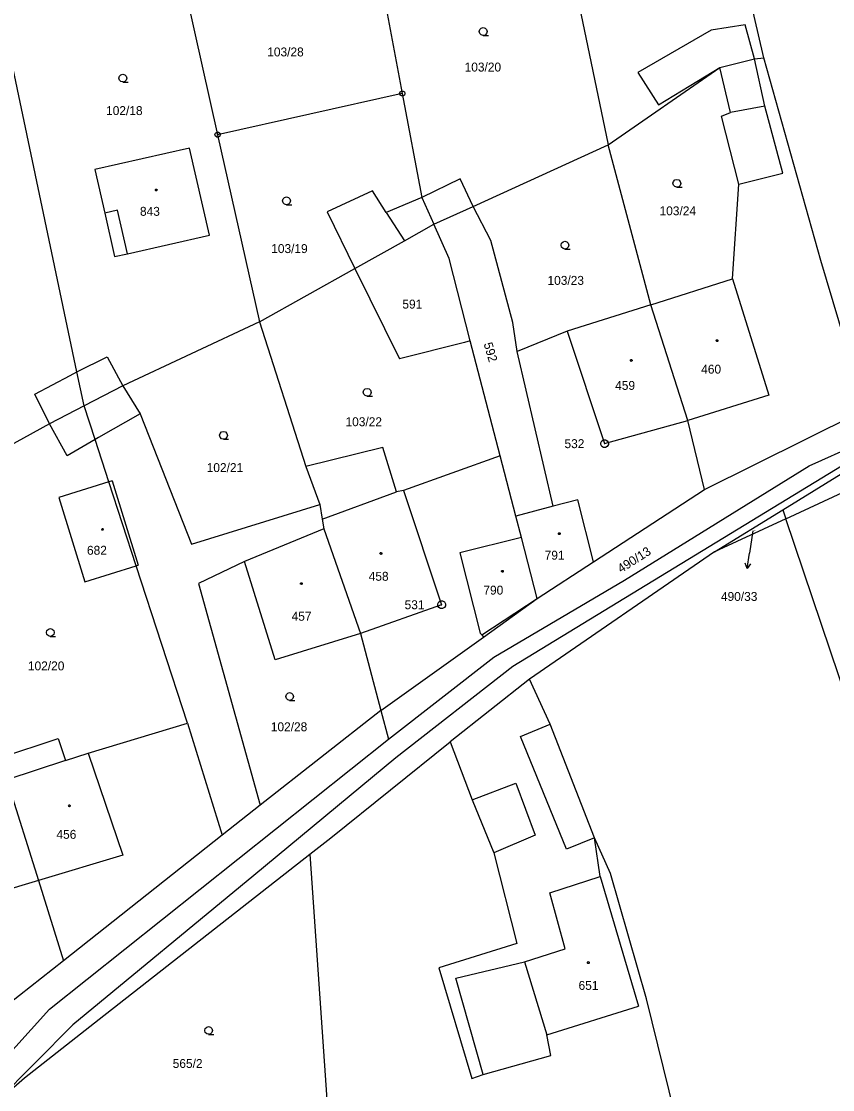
# Model space of a CAD drawing. Extents: x -757994 to -755874, y -1047691 to -1046119.
# Drawn here: x -756795.4 to -756718.1, y -1047342.9 to -1047241.1 of the extents above; entities that cross this region are included whole.
import ezdxf

# ---------------------------------------------------------------- set-up
doc = ezdxf.new("R2010")
doc.units = 0
doc.layers.add('katastrální mapa', color=7, linetype='Continuous')

msp = doc.modelspace()

# ---------------------------------------------------------------- linework, layer by layer
at = {"layer": 'katastrální mapa'}
for p, q in [((-756724.6, -1047244.6), (-756728.69, -1047226.89)), ((-756744.08, -1047230.52), (-756739.46, -1047252.9)), ((-756761.67, -1047234.27), (-756759.07, -1047248)), ((-756779.79, -1047237.94), (-756776.67, -1047251.93)), ((-756729.62, -1047241.97), (-756736.61, -1047245.98)), ((-756726.4, -1047241.45), (-756729.62, -1047241.97)), ((-756725.5, -1047244.7), (-756726.4, -1047241.45)), ((-756728.8, -1047245.51), (-756725.5, -1047244.7)), ((-756725.5, -1047244.7), (-756724.6, -1047244.6)), ((-756724.53, -1047249.19), (-756725.5, -1047244.7)), ((-756719.17, -1047263.91), (-756724.6, -1047244.6)), ((-756790.08, -1047274.53), (-756796.15, -1047245.65)), ((-756739.46, -1047252.9), (-756728.8, -1047245.51)), ((-756736.61, -1047245.98), (-756734.66, -1047249.07)), ((-756734.66, -1047249.07), (-756728.8, -1047245.51)), ((-756727.79, -1047249.82), (-756728.8, -1047245.51)), ((-756759.07, -1047248), (-756776.67, -1047251.93)), ((-756759.13, -1047248), (-756759.01, -1047248)), ((-756759.07, -1047248), (-756757.2, -1047257.89)), ((-756728.64, -1047250.16), (-756727.79, -1047249.82)), ((-756724.53, -1047249.19), (-756727.79, -1047249.82)), ((-756722.79, -1047255.6), (-756724.53, -1047249.19)), ((-756726.98, -1047256.65), (-756728.64, -1047250.16)), ((-756776.73, -1047251.93), (-756776.61, -1047251.93)), ((-756776.67, -1047251.93), (-756772.69, -1047269.75)), ((-756779.34, -1047253.19), (-756788.37, -1047255.24)), ((-756777.43, -1047261.51), (-756779.34, -1047253.19)), ((-756752.3, -1047258.75), (-756739.46, -1047252.9)), ((-756735.37, -1047268.12), (-756739.46, -1047252.9)), ((-756788.37, -1047255.24), (-756787.42, -1047259.4)), ((-756753.55, -1047256.12), (-756757.2, -1047257.89)), ((-756752.3, -1047258.75), (-756753.55, -1047256.12)), ((-756726.98, -1047256.65), (-756722.79, -1047255.6)), ((-756727.59, -1047265.67), (-756726.98, -1047256.65)), ((-756761.9, -1047257.28), (-756766.24, -1047259.28)), ((-756760.6, -1047259.32), (-756761.9, -1047257.28)), ((-756757.2, -1047257.89), (-756760.6, -1047259.32)), ((-756757.2, -1047257.89), (-756756.05, -1047260.46)), ((-756786.2, -1047259.12), (-756787.42, -1047259.4)), ((-756785.27, -1047263.26), (-756786.2, -1047259.12)), ((-756766.24, -1047259.28), (-756763.58, -1047264.66)), ((-756756.05, -1047260.46), (-756752.3, -1047258.75)), ((-756750.62, -1047261.99), (-756752.3, -1047258.75)), ((-756787.42, -1047259.4), (-756786.49, -1047263.54)), ((-756760.6, -1047259.32), (-756758.87, -1047262.03)), ((-756758.87, -1047262.03), (-756756.05, -1047260.46)), ((-756754.59, -1047263.73), (-756756.05, -1047260.46)), ((-756785.27, -1047263.26), (-756777.43, -1047261.51)), ((-756763.58, -1047264.66), (-756758.87, -1047262.03)), ((-756748.52, -1047269.82), (-756750.62, -1047261.99)), ((-756786.49, -1047263.54), (-756785.27, -1047263.26)), ((-756752.6, -1047271.56), (-756754.59, -1047263.73)), ((-756714.96, -1047278.11), (-756719.17, -1047263.91)), ((-756772.69, -1047269.75), (-756763.58, -1047264.66)), ((-756763.58, -1047264.66), (-756759.32, -1047273.27)), ((-756735.37, -1047268.12), (-756727.59, -1047265.67)), ((-756727.59, -1047265.67), (-756724.13, -1047276.73)), ((-756735.37, -1047268.12), (-756743.34, -1047270.64)), ((-756731.84, -1047279.16), (-756735.37, -1047268.12)), ((-756772.69, -1047269.75), (-756785.71, -1047275.84)), ((-756772.69, -1047269.75), (-756768.27, -1047283.53)), ((-756748.11, -1047272.59), (-756748.52, -1047269.82)), ((-756743.34, -1047270.64), (-756748.11, -1047272.59)), ((-756743.34, -1047270.64), (-756739.79, -1047281.36)), ((-756753.13, -1047271.73), (-756759.32, -1047273.27)), ((-756752.6, -1047271.56), (-756753.13, -1047271.73)), ((-756749.75, -1047282.52), (-756752.6, -1047271.56)), ((-756790.08, -1047274.53), (-756787.2, -1047273.08)), ((-756787.2, -1047273.08), (-756785.71, -1047275.84)), ((-756744.68, -1047287.31), (-756748.11, -1047272.59)), ((-756790.73, -1047274.86), (-756790.08, -1047274.53)), ((-756789.4, -1047277.76), (-756790.08, -1047274.53)), ((-756794.1, -1047276.65), (-756790.73, -1047274.86)), ((-756785.71, -1047275.84), (-756789.4, -1047277.76)), ((-756785.71, -1047275.84), (-756784.06, -1047278.53)), ((-756792.7, -1047279.49), (-756794.1, -1047276.65)), ((-756724.13, -1047276.73), (-756731.84, -1047279.16)), ((-756789.4, -1047277.76), (-756792.7, -1047279.49)), ((-756788.35, -1047280.98), (-756789.4, -1047277.76)), ((-756784.06, -1047278.53), (-756788.01, -1047280.78)), ((-756784.06, -1047278.53), (-756779.16, -1047290.94)), ((-756730.26, -1047285.73), (-756714.96, -1047278.11)), ((-756792.7, -1047279.49), (-756805.19, -1047286.36)), ((-756791.02, -1047282.54), (-756792.7, -1047279.49)), ((-756739.79, -1047281.36), (-756731.84, -1047279.16)), ((-756730.26, -1047285.73), (-756731.84, -1047279.16)), ((-756722.81, -1047287.66), (-756711.43, -1047280.64)), ((-756788.35, -1047280.98), (-756791.02, -1047282.54)), ((-756788.01, -1047280.78), (-756788.35, -1047280.98)), ((-756787.04, -1047285), (-756788.35, -1047280.98)), ((-756713.96, -1047281.52), (-756748.52, -1047302.59)), ((-756739.82, -1047281.36), (-756739.77, -1047281.36)), ((-756720.28, -1047283.49), (-756714.18, -1047280.74)), ((-756760.93, -1047281.73), (-756768.27, -1047283.53)), ((-756759.61, -1047285.96), (-756760.93, -1047281.73)), ((-756749.75, -1047282.52), (-756758.96, -1047285.82)), ((-756748.25, -1047288.27), (-756749.75, -1047282.52)), ((-756768.27, -1047283.53), (-756766.93, -1047287.15)), ((-756737.9, -1047294.37), (-756720.28, -1047283.49)), ((-756722.52, -1047288.52), (-756710.63, -1047283.01)), ((-756787.04, -1047285), (-756791.81, -1047286.5)), ((-756786.73, -1047284.9), (-756787.04, -1047285)), ((-756784.43, -1047293), (-756787.04, -1047285)), ((-756786.73, -1047284.9), (-756784.23, -1047292.94)), ((-756740.83, -1047292.63), (-756730.26, -1047285.73)), ((-756791.81, -1047286.5), (-756789.31, -1047294.52)), ((-756766.7, -1047288.56), (-756759.61, -1047285.96)), ((-756758.96, -1047285.82), (-756759.61, -1047285.96)), ((-756758.96, -1047285.82), (-756755.32, -1047296.71)), ((-756742.33, -1047286.72), (-756744.68, -1047287.31)), ((-756740.83, -1047292.63), (-756742.33, -1047286.72)), ((-756779.16, -1047290.94), (-756766.93, -1047287.15)), ((-756766.93, -1047287.15), (-756766.7, -1047288.56)), ((-756744.68, -1047287.31), (-756748.25, -1047288.27)), ((-756729.3, -1047291.67), (-756722.81, -1047287.66)), ((-756722.81, -1047287.66), (-756722.52, -1047288.52)), ((-756766.7, -1047288.56), (-756766.55, -1047289.49)), ((-756747.72, -1047290.31), (-756748.25, -1047288.27)), ((-756722.52, -1047288.52), (-756729.3, -1047291.67)), ((-756708.54, -1047330.01), (-756722.52, -1047288.52)), ((-756766.55, -1047289.49), (-756774.12, -1047292.6)), ((-756766.55, -1047289.49), (-756763.06, -1047299.47)), ((-756725.65, -1047289.68), (-756725.98, -1047291.79)), ((-756747.72, -1047290.31), (-756753.58, -1047291.77)), ((-756746.2, -1047296.13), (-756747.72, -1047290.31)), ((-756753.58, -1047291.77), (-756751.66, -1047299.41)), ((-756729.3, -1047291.67), (-756746.93, -1047303.8)), ((-756726.21, -1047293.27), (-756725.98, -1047291.79)), ((-756774.12, -1047292.6), (-756778.5, -1047294.68)), ((-756771.17, -1047301.97), (-756774.12, -1047292.6)), ((-756746.2, -1047296.13), (-756740.83, -1047292.63)), ((-756789.31, -1047294.52), (-756784.43, -1047293)), ((-756784.43, -1047293), (-756784.23, -1047292.94)), ((-756779.55, -1047308), (-756784.43, -1047293)), ((-756778.5, -1047294.68), (-756772.6, -1047315.82)), ((-756750.35, -1047301.71), (-756737.9, -1047294.37)), ((-756755.32, -1047296.71), (-756763.06, -1047299.47)), ((-756755.35, -1047296.71), (-756755.29, -1047296.71)), ((-756751.5, -1047299.59), (-756746.2, -1047296.13)), ((-756751.34, -1047299.81), (-756746.2, -1047296.13)), ((-756763.06, -1047299.47), (-756771.17, -1047301.97)), ((-756763.06, -1047299.47), (-756761.1, -1047306.81)), ((-756761.1, -1047306.81), (-756751.34, -1047299.81)), ((-756751.66, -1047299.41), (-756751.5, -1047299.59)), ((-756751.5, -1047299.59), (-756751.34, -1047299.81)), ((-756760.37, -1047309.54), (-756750.35, -1047301.71)), ((-756748.52, -1047302.59), (-756759.68, -1047311.3)), ((-756746.93, -1047303.8), (-756754.52, -1047309.79)), ((-756744.96, -1047308.09), (-756746.93, -1047303.8)), ((-756761.1, -1047306.81), (-756772.6, -1047315.82)), ((-756761.1, -1047306.81), (-756760.37, -1047309.54)), ((-756789, -1047310.85), (-756779.55, -1047308)), ((-756779.55, -1047308), (-756776.24, -1047318.67)), ((-756747.8, -1047309.26), (-756744.96, -1047308.09)), ((-756740.74, -1047318.93), (-756744.96, -1047308.09)), ((-756797.45, -1047311.29), (-756791.86, -1047309.46)), ((-756792.68, -1047335.25), (-756760.37, -1047309.54)), ((-756791.86, -1047309.46), (-756791.17, -1047311.56)), ((-756765.88, -1047318.92), (-756754.52, -1047309.79)), ((-756754.52, -1047309.79), (-756752.41, -1047315.3)), ((-756743.41, -1047320.02), (-756747.8, -1047309.26)), ((-756791.17, -1047311.56), (-756789, -1047310.85)), ((-756789, -1047310.85), (-756785.69, -1047320.59)), ((-756791.17, -1047311.56), (-756796.76, -1047313.4)), ((-756759.68, -1047311.3), (-756773.21, -1047322.52)), ((-756796.76, -1047313.4), (-756793.75, -1047323)), ((-756752.41, -1047315.3), (-756748.24, -1047313.73)), ((-756748.24, -1047313.73), (-756746.41, -1047318.69)), ((-756772.6, -1047315.82), (-756776.24, -1047318.67)), ((-756752.41, -1047315.3), (-756750.34, -1047320.35)), ((-756776.24, -1047318.67), (-756791.35, -1047330.65)), ((-756767.89, -1047320.49), (-756765.88, -1047318.92)), ((-756746.41, -1047318.69), (-756750.34, -1047320.35)), ((-756740.74, -1047318.93), (-756743.41, -1047320.02)), ((-756739.23, -1047322.33), (-756740.74, -1047318.93)), ((-756740.2, -1047322.63), (-756740.74, -1047318.93)), ((-756750.34, -1047320.35), (-756748.14, -1047329.01)), ((-756785.69, -1047320.59), (-756793.75, -1047323)), ((-756787.97, -1047336.2), (-756767.89, -1047320.49)), ((-756767.89, -1047320.49), (-756765.54, -1047353.97)), ((-756735.79, -1047334.28), (-756739.23, -1047322.33)), ((-756793.75, -1047323), (-756801.64, -1047325.37)), ((-756793.75, -1047323), (-756791.35, -1047330.65)), ((-756773.21, -1047322.52), (-756790.46, -1047336.74)), ((-756745, -1047324.18), (-756740.2, -1047322.63)), ((-756740.2, -1047322.63), (-756736.57, -1047334.98)), ((-756743.55, -1047329.5), (-756745, -1047324.18)), ((-756748.14, -1047329.01), (-756755.6, -1047331.32)), ((-756747.43, -1047330.75), (-756743.55, -1047329.5)), ((-756791.35, -1047330.65), (-756810.23, -1047345.5)), ((-756755.6, -1047331.32), (-756752.45, -1047341.86)), ((-756753.95, -1047332.3), (-756747.43, -1047330.75)), ((-756747.43, -1047330.75), (-756745.29, -1047337.7)), ((-756751.36, -1047341.49), (-756753.95, -1047332.3)), ((-756731.04, -1047353.53), (-756735.79, -1047334.28)), ((-756801.83, -1047345.38), (-756792.68, -1047335.25)), ((-756745.29, -1047337.7), (-756736.57, -1047334.98)), ((-756795.08, -1047341.81), (-756787.97, -1047336.2)), ((-756790.46, -1047336.74), (-756798.24, -1047344.57)), ((-756744.91, -1047339.67), (-756745.29, -1047337.7)), ((-756751.36, -1047341.49), (-756744.91, -1047339.67)), ((-756752.45, -1047341.86), (-756751.36, -1047341.49)), ((-756798.24, -1047344.57), (-756795.08, -1047341.81))]:
    msp.add_line(p, q, dxfattribs=at)
for points in [[(-756751.35, -1047242.46), (-756751.54, -1047242.41), (-756751.68, -1047242.27), (-756751.73, -1047242.09), (-756751.68, -1047241.91), (-756751.54, -1047241.77), (-756751.35, -1047241.72), (-756751.17, -1047241.77), (-756751.03, -1047241.91), (-756750.98, -1047242.1), (-756751.03, -1047242.28), (-756751.17, -1047242.42), (-756751.36, -1047242.47), (-756750.86, -1047242.47)], [(-756785.69, -1047246.89), (-756785.88, -1047246.84), (-756786.01, -1047246.71), (-756786.07, -1047246.52), (-756786.01, -1047246.34), (-756785.88, -1047246.2), (-756785.7, -1047246.15), (-756785.51, -1047246.2), (-756785.38, -1047246.34), (-756785.33, -1047246.53), (-756785.38, -1047246.72), (-756785.51, -1047246.85), (-756785.7, -1047246.9), (-756785.2, -1047246.9)], [(-756732.89, -1047256.92), (-756733.08, -1047256.87), (-756733.22, -1047256.74), (-756733.27, -1047256.55), (-756733.22, -1047256.37), (-756733.08, -1047256.23), (-756732.9, -1047256.18), (-756732.71, -1047256.23), (-756732.58, -1047256.37), (-756732.53, -1047256.56), (-756732.58, -1047256.75), (-756732.71, -1047256.88), (-756732.9, -1047256.93), (-756732.4, -1047256.93)], [(-756770.1, -1047258.59), (-756770.29, -1047258.54), (-756770.43, -1047258.41), (-756770.48, -1047258.22), (-756770.43, -1047258.03), (-756770.29, -1047257.9), (-756770.1, -1047257.85), (-756769.92, -1047257.9), (-756769.78, -1047258.03), (-756769.73, -1047258.23), (-756769.78, -1047258.42), (-756769.92, -1047258.55), (-756770.11, -1047258.6), (-756769.61, -1047258.6)], [(-756743.56, -1047262.82), (-756743.75, -1047262.77), (-756743.89, -1047262.64), (-756743.94, -1047262.45), (-756743.89, -1047262.26), (-756743.75, -1047262.13), (-756743.57, -1047262.08), (-756743.38, -1047262.13), (-756743.25, -1047262.26), (-756743.2, -1047262.46), (-756743.25, -1047262.65), (-756743.38, -1047262.78), (-756743.57, -1047262.83), (-756743.07, -1047262.83)], [(-756762.41, -1047276.84), (-756762.6, -1047276.79), (-756762.74, -1047276.66), (-756762.79, -1047276.47), (-756762.74, -1047276.28), (-756762.6, -1047276.15), (-756762.42, -1047276.1), (-756762.23, -1047276.15), (-756762.1, -1047276.28), (-756762.05, -1047276.48), (-756762.1, -1047276.67), (-756762.23, -1047276.8), (-756762.42, -1047276.85), (-756761.92, -1047276.85)], [(-756776.11, -1047280.94), (-756776.3, -1047280.89), (-756776.44, -1047280.75), (-756776.48, -1047280.57), (-756776.44, -1047280.39), (-756776.3, -1047280.25), (-756776.11, -1047280.2), (-756775.93, -1047280.25), (-756775.79, -1047280.39), (-756775.74, -1047280.58), (-756775.79, -1047280.76), (-756775.93, -1047280.9), (-756776.12, -1047280.95), (-756775.62, -1047280.95)], [(-756725.88, -1047292.82), (-756726.21, -1047293.27), (-756726.38, -1047292.74)], [(-756792.61, -1047299.73), (-756792.8, -1047299.68), (-756792.94, -1047299.54), (-756792.98, -1047299.36), (-756792.94, -1047299.18), (-756792.8, -1047299.04), (-756792.61, -1047298.99), (-756792.43, -1047299.04), (-756792.29, -1047299.18), (-756792.24, -1047299.37), (-756792.29, -1047299.55), (-756792.43, -1047299.69), (-756792.62, -1047299.74), (-756792.12, -1047299.74)], [(-756769.8, -1047305.83), (-756769.99, -1047305.78), (-756770.12, -1047305.65), (-756770.18, -1047305.46), (-756770.12, -1047305.27), (-756769.99, -1047305.14), (-756769.81, -1047305.09), (-756769.62, -1047305.14), (-756769.49, -1047305.27), (-756769.44, -1047305.47), (-756769.49, -1047305.66), (-756769.62, -1047305.79), (-756769.81, -1047305.84), (-756769.31, -1047305.84)], [(-756777.52, -1047337.65), (-756777.71, -1047337.6), (-756777.85, -1047337.47), (-756777.9, -1047337.28), (-756777.85, -1047337.1), (-756777.71, -1047336.96), (-756777.53, -1047336.91), (-756777.34, -1047336.96), (-756777.21, -1047337.1), (-756777.16, -1047337.29), (-756777.21, -1047337.48), (-756777.34, -1047337.61), (-756777.53, -1047337.66), (-756777.03, -1047337.66)]]:
    msp.add_lwpolyline(points, dxfattribs=at)
for points in [[(-756758.99, -1047247.76), (-756758.87, -1047247.85), (-756758.82, -1047247.99), (-756758.87, -1047248.14), (-756758.99, -1047248.23), (-756759.15, -1047248.23), (-756759.27, -1047248.14), (-756759.33, -1047247.99), (-756759.27, -1047247.85), (-756759.15, -1047247.76)], [(-756776.6, -1047251.69), (-756776.47, -1047251.78), (-756776.42, -1047251.93), (-756776.47, -1047252.07), (-756776.6, -1047252.16), (-756776.75, -1047252.16), (-756776.88, -1047252.07), (-756776.93, -1047251.93), (-756776.88, -1047251.78), (-756776.75, -1047251.69)], [(-756782.52, -1047257.11), (-756782.47, -1047257.12), (-756782.45, -1047257.16), (-756782.44, -1047257.19), (-756782.45, -1047257.23), (-756782.49, -1047257.27), (-756782.52, -1047257.27), (-756782.57, -1047257.26), (-756782.6, -1047257.23), (-756782.6, -1047257.19), (-756782.6, -1047257.15), (-756782.55, -1047257.11)], [(-756729.08, -1047271.46), (-756729.03, -1047271.47), (-756729, -1047271.51), (-756728.99, -1047271.54), (-756729, -1047271.59), (-756729.04, -1047271.62), (-756729.08, -1047271.62), (-756729.12, -1047271.61), (-756729.16, -1047271.58), (-756729.17, -1047271.54), (-756729.16, -1047271.5), (-756729.11, -1047271.46)], [(-756737.24, -1047273.35), (-756737.19, -1047273.36), (-756737.17, -1047273.4), (-756737.16, -1047273.43), (-756737.17, -1047273.48), (-756737.21, -1047273.51), (-756737.24, -1047273.52), (-756737.28, -1047273.5), (-756737.32, -1047273.47), (-756737.33, -1047273.43), (-756737.32, -1047273.39), (-756737.27, -1047273.35)], [(-756739.7, -1047281), (-756739.53, -1047281.1), (-756739.43, -1047281.27), (-756739.43, -1047281.46), (-756739.53, -1047281.63), (-756739.7, -1047281.73), (-756739.89, -1047281.73), (-756740.06, -1047281.63), (-756740.16, -1047281.46), (-756740.16, -1047281.27), (-756740.06, -1047281.1), (-756739.89, -1047281)], [(-756787.64, -1047289.46), (-756787.59, -1047289.47), (-756787.57, -1047289.51), (-756787.55, -1047289.54), (-756787.57, -1047289.59), (-756787.6, -1047289.62), (-756787.64, -1047289.62), (-756787.69, -1047289.61), (-756787.72, -1047289.58), (-756787.73, -1047289.54), (-756787.72, -1047289.5), (-756787.68, -1047289.46)], [(-756744.1, -1047289.86), (-756744.05, -1047289.87), (-756744.02, -1047289.91), (-756744.01, -1047289.94), (-756744.02, -1047289.98), (-756744.07, -1047290.02), (-756744.1, -1047290.02), (-756744.15, -1047290.01), (-756744.18, -1047289.98), (-756744.19, -1047289.94), (-756744.18, -1047289.9), (-756744.14, -1047289.86)], [(-756761.11, -1047291.74), (-756761.06, -1047291.75), (-756761.03, -1047291.8), (-756761.02, -1047291.83), (-756761.03, -1047291.88), (-756761.08, -1047291.91), (-756761.11, -1047291.92), (-756761.16, -1047291.9), (-756761.19, -1047291.87), (-756761.2, -1047291.83), (-756761.19, -1047291.78), (-756761.15, -1047291.75)], [(-756749.52, -1047293.44), (-756749.47, -1047293.45), (-756749.45, -1047293.49), (-756749.44, -1047293.52), (-756749.45, -1047293.57), (-756749.49, -1047293.6), (-756749.52, -1047293.61), (-756749.57, -1047293.59), (-756749.6, -1047293.56), (-756749.6, -1047293.52), (-756749.6, -1047293.48), (-756749.55, -1047293.44)], [(-756768.69, -1047294.62), (-756768.64, -1047294.62), (-756768.61, -1047294.67), (-756768.6, -1047294.7), (-756768.61, -1047294.74), (-756768.66, -1047294.78), (-756768.69, -1047294.78), (-756768.73, -1047294.77), (-756768.76, -1047294.74), (-756768.77, -1047294.7), (-756768.76, -1047294.66), (-756768.72, -1047294.62)], [(-756755.23, -1047296.35), (-756755.05, -1047296.45), (-756754.96, -1047296.62), (-756754.96, -1047296.81), (-756755.05, -1047296.98), (-756755.23, -1047297.08), (-756755.42, -1047297.08), (-756755.59, -1047296.98), (-756755.68, -1047296.81), (-756755.68, -1047296.62), (-756755.59, -1047296.45), (-756755.42, -1047296.35)], [(-756790.79, -1047315.78), (-756790.74, -1047315.79), (-756790.72, -1047315.84), (-756790.71, -1047315.87), (-756790.72, -1047315.92), (-756790.76, -1047315.95), (-756790.79, -1047315.96), (-756790.84, -1047315.94), (-756790.86, -1047315.91), (-756790.88, -1047315.87), (-756790.86, -1047315.83), (-756790.83, -1047315.79)], [(-756741.34, -1047330.73), (-756741.29, -1047330.74), (-756741.26, -1047330.79), (-756741.25, -1047330.82), (-756741.26, -1047330.87), (-756741.3, -1047330.9), (-756741.34, -1047330.91), (-756741.39, -1047330.89), (-756741.42, -1047330.86), (-756741.43, -1047330.82), (-756741.42, -1047330.77), (-756741.38, -1047330.74)]]:
    msp.add_lwpolyline(points, close=True, dxfattribs=at)

# ---------------------------------------------------------------- texts
for s, height, p in [('103/28', 0.85, (-756771.94, -1047244.46)), ('103/20', 0.85, (-756753.13, -1047245.9)), ('102/18', 0.85, (-756787.3, -1047250.05)), ('843', 0.85, (-756784.07, -1047259.65)), ('103/24', 0.85, (-756734.55, -1047259.6)), ('103/19', 0.85, (-756771.56, -1047263.2)), ('103/23', 0.85, (-756745.23, -1047266.23)), ('591', 0.85, (-756759.06, -1047268.49)), ('460', 0.85, (-756730.58, -1047274.69)), ('459', 0.85, (-756738.78, -1047276.24)), ('103/22', 0.85, (-756764.48, -1047279.7)), ('532', 0.85, (-756743.61, -1047281.79)), ('102/21', 0.85, (-756777.71, -1047284.07)), ('490/33', 0.05, (-756725.64, -1047289.68)), ('682', 0.85, (-756789.12, -1047291.95)), ('791', 0.85, (-756745.5, -1047292.42)), ('458', 0.85, (-756762.27, -1047294.43)), ('790', 0.85, (-756751.34, -1047295.75)), ('490/33', 0.85, (-756728.7, -1047296.35)), ('531', 0.85, (-756758.85, -1047297.14)), ('457', 0.85, (-756769.62, -1047298.24)), ('102/20', 0.85, (-756794.75, -1047302.97)), ('102/28', 0.85, (-756771.6, -1047308.77)), ('456', 0.85, (-756792.03, -1047319.02)), ('651', 0.85, (-756742.27, -1047333.42)), ('565/2', 0.85, (-756780.95, -1047340.86))]:
    msp.add_text(s, height=height, dxfattribs=at).set_placement(p)
for s, rotation, p in [('592', 286.4789, (-756751.33, -1047271.85)), ('490/13', 32.6586, (-756738.21, -1047293.72))]:
    msp.add_text(s, height=0.85, rotation=rotation, dxfattribs=at).set_placement(p)

doc.saveas('drawing.dxf')
